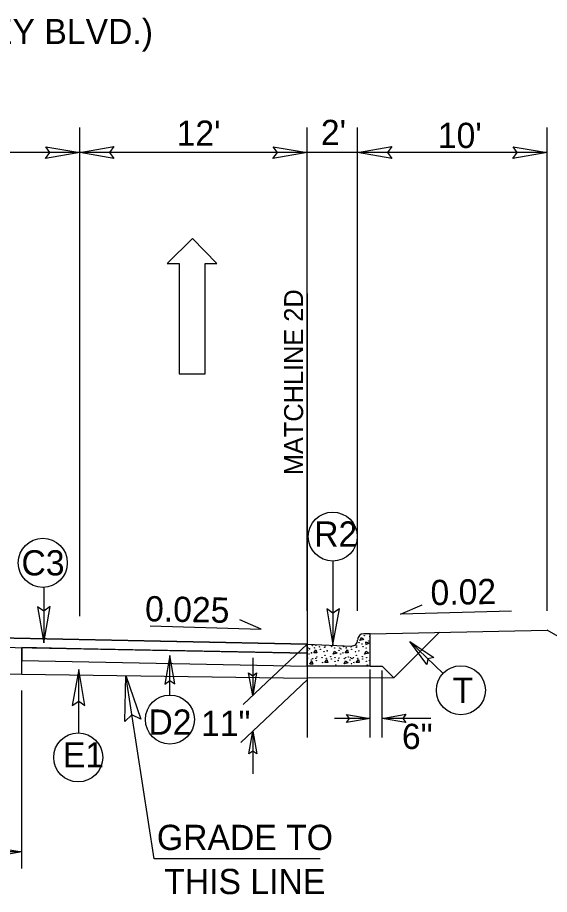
# Model space of a CAD drawing. Extents: x 2320980 to 2456309, y 595047 to 606177.
# Drawn here: x 2455902.89 to 2455930.96, y 597110.07 to 597156.33 of the extents above; entities that cross this region are included whole.
import ezdxf

# ---------------------------------------------------------------- set-up
doc = ezdxf.new("R2010")
doc.units = 0
for name, color, linetype in [('Matchline', 7, 'Continuous'), ('Matchline Text', 7, 'Continuous'), ('Old_Level_1', 7, 'Continuous'), ('Old_Level_11', 7, 'Continuous'), ('Old_Level_20', 7, 'Continuous'), ('Old_Level_21', 7, 'Continuous'), ('Old_Level_3', 7, 'Continuous'), ('Prop Dimension', 7, 'Continuous'), ('Prop Dimension Text', 7, 'Continuous'), ('Prop Lane Arrow CELL', 7, 'Continuous'), ('Prop Terminator CELL', 7, 'Continuous'), ('Typical Berm CELL', 7, 'Continuous'), ('Typical Curb CELL', 7, 'Continuous'), ('Typical ID Circle CELL', 7, 'Continuous'), ('Typical Pavement Slope CELL', 7, 'Continuous'), ('Typical Pavement Slope Information CELL', 7, 'Continuous'), ('Typical Terminator CELL', 7, 'Continuous')]:
    doc.layers.add(name, color=color, linetype=linetype)

msp = doc.modelspace()

# ---------------------------------------------------------------- linework, layer by layer
at = {"layer": 'Matchline'}
msp.add_line((2455918.177, 597141.77), (2455918.177, 597118.341), dxfattribs=at)
at = {"layer": 'Old_Level_1'}
for p, q in [((2455903.112, 597121.699), (2455903.112, 597123.09)), ((2455894.177, 597121.876), (2455903.112, 597121.699))]:
    msp.add_line(p, q, dxfattribs=at)
at = {"layer": 'Old_Level_11'}
msp.add_lwpolyline([(2455908.562, 597119.192), (2455908.601, 597121.621), (2455909.393, 597119.308), (2455908.925, 597119.545)], close=True, dxfattribs=at)
at = {"layer": 'Old_Level_21'}
for p, q in [((2455906.177, 597124.75), (2455906.177, 597150.539)), ((2455918.177, 597125.033), (2455918.177, 597150.539)), ((2455920.837, 597125.033), (2455920.837, 597150.539)), ((2455930.837, 597125.033), (2455930.837, 597150.539)), ((2455920.837, 597149.209), (2455892.737, 597149.209)), ((2455930.837, 597149.209), (2455920.837, 597149.209)), ((2455944.3, 597116.046), (2455930.837, 597124.02)), ((2455910.108, 597111.948), (2455908.601, 597121.621)), ((2455921.501, 597118.341), (2455921.501, 597121.932)), ((2455922.134, 597118.341), (2455922.134, 597121.885)), ((2455903.112, 597111.437), (2455903.112, 597120.835)), ((2455903.112, 597112.315), (2455863.927, 597112.315)), ((2455918.867, 597111.948), (2455910.108, 597111.948))]:
    msp.add_line(p, q, dxfattribs=at)
at = {"layer": 'Old_Level_3'}
for p, q in [((2455894.177, 597123.267), (2455918.177, 597122.793)), ((2455903.112, 597122.411), (2455918.177, 597122.114))]:
    msp.add_line(p, q, dxfattribs=at)
at = {"layer": 'Prop Dimension'}
for p, q in [((2455918.177, 597123.272), (2455914.799, 597120.089)), ((2455915.3, 597122.56), (2455915.3, 597120.56)), ((2455918.178, 597121.396), (2455914.673, 597118.093)), ((2455915.301, 597118.684), (2455915.301, 597116.433))]:
    msp.add_line(p, q, dxfattribs=at)
at = {"layer": 'Prop Dimension Text'}
for p, q in [((2455925.348, 597121.733), (2455923.589, 597123.414)), ((2455910.933, 597120.59), (2455910.933, 597122.673)), ((2455921.501, 597119.354), (2455919.615, 597119.354)), ((2455924.696, 597119.354), (2455922.134, 597119.354))]:
    msp.add_line(p, q, dxfattribs=at)
for points in [[(2455928.959, 597125.013), (2455923.103, 597124.852), (2455924.24, 597125.34)], [(2455909.897, 597124.233), (2455915.753, 597124.072), (2455914.617, 597124.561)]]:
    msp.add_lwpolyline(points, dxfattribs=at)
for centre in [(2455919.522, 597128.948), (2455904.224, 597127.564), (2455926.282, 597120.84), (2455910.933, 597119.297), (2455906.093, 597117.301)]:
    msp.add_circle(centre, 1.293, dxfattribs=at)
at = {"layer": 'Prop Lane Arrow CELL'}
for p, q in [((2455912.12, 597144.671), (2455910.79, 597143.362)), ((2455913.409, 597143.362), (2455912.12, 597144.671)), ((2455910.79, 597143.362), (2455911.414, 597143.362)), ((2455911.414, 597143.362), (2455911.414, 597137.543)), ((2455912.785, 597137.543), (2455912.785, 597143.362)), ((2455912.785, 597143.362), (2455913.409, 597143.362)), ((2455911.414, 597137.543), (2455912.785, 597137.543))]:
    msp.add_line(p, q, dxfattribs=at)
at = {"layer": 'Prop Terminator CELL'}
for points in [[(2455915.506, 597121.757), (2455915.3, 597120.56), (2455915.087, 597121.764), (2455915.3, 597121.611)], [(2455915.095, 597117.487), (2455915.301, 597118.684), (2455915.514, 597117.481), (2455915.301, 597117.634)]]:
    msp.add_lwpolyline(points, close=True, dxfattribs=at)
at = {"layer": 'Typical Berm CELL'}
for p, q in [((2455921.501, 597123.826), (2455930.837, 597124.02)), ((2455921.501, 597122.109), (2455922.124, 597122.109))]:
    msp.add_line(p, q, dxfattribs=at)
at = {"layer": 'Typical Curb CELL'}
for p, q in [((2455920.95, 597123.473), (2455921.033, 597123.626)), ((2455921.17, 597123.526), (2455920.95, 597123.473)), ((2455921.033, 597123.626), (2455921.17, 597123.526)), ((2455921.501, 597123.826), (2455921.155, 597123.826)), ((2455921.501, 597122.109), (2455921.501, 597123.826)), ((2455918.177, 597123.272), (2455920.504, 597123.175)), ((2455921.248, 597123.382), (2455921.27, 597123.262)), ((2455921.453, 597123.323), (2455921.248, 597123.382)), ((2455921.27, 597123.262), (2455921.453, 597123.323)), ((2455918.523, 597122.815), (2455918.638, 597122.974)), ((2455918.684, 597122.823), (2455918.523, 597122.815)), ((2455918.638, 597122.974), (2455918.684, 597122.823)), ((2455919.541, 597122.747), (2455919.624, 597122.899)), ((2455919.761, 597122.799), (2455919.541, 597122.747)), ((2455919.624, 597122.899), (2455919.761, 597122.799)), ((2455920.185, 597122.815), (2455920.299, 597122.974)), ((2455920.344, 597122.823), (2455920.185, 597122.815)), ((2455920.299, 597122.974), (2455920.344, 597122.823)), ((2455921.202, 597122.747), (2455921.285, 597122.899)), ((2455921.422, 597122.799), (2455921.202, 597122.747)), ((2455921.285, 597122.899), (2455921.422, 597122.799)), ((2455921.501, 597122.109), (2455918.177, 597122.109)), ((2455918.311, 597122.214), (2455918.426, 597122.373)), ((2455918.472, 597122.222), (2455918.311, 597122.214)), ((2455918.426, 597122.373), (2455918.472, 597122.222)), ((2455919.101, 597122.305), (2455919.216, 597122.465)), ((2455919.261, 597122.314), (2455919.101, 597122.305)), ((2455919.216, 597122.465), (2455919.261, 597122.314)), ((2455920.119, 597122.237), (2455920.202, 597122.39)), ((2455920.339, 597122.29), (2455920.119, 597122.237)), ((2455920.202, 597122.39), (2455920.339, 597122.29)), ((2455920.763, 597122.305), (2455920.876, 597122.465)), ((2455920.922, 597122.314), (2455920.763, 597122.305)), ((2455920.876, 597122.465), (2455920.922, 597122.314))]:
    msp.add_line(p, q, dxfattribs=at)
for centre in [(2455921.195, 597123.725), (2455921.483, 597123.679), (2455918.221, 597123.073), (2455918.296, 597123.028), (2455918.44, 597123.194), (2455918.569, 597123.081), (2455918.63, 597123.216), (2455918.827, 597123.133), (2455918.865, 597122.997), (2455919.101, 597123.111), (2455919.123, 597123.178), (2455919.465, 597123.14), (2455919.625, 597123.073), (2455919.883, 597123.073), (2455919.957, 597123.028), (2455920.101, 597123.138), (2455920.23, 597123.081), (2455920.489, 597123.133), (2455920.527, 597122.997), (2455920.762, 597123.111), (2455920.785, 597123.178), (2455920.909, 597123.352), (2455921.068, 597123.285), (2455921.126, 597123.14), (2455921.286, 597123.073), (2455921.415, 597123.436), (2455918.191, 597122.534), (2455918.199, 597122.944), (2455918.274, 597122.754), (2455918.402, 597122.815), (2455918.63, 597122.519), (2455918.683, 597122.595), (2455918.956, 597122.565), (2455919.063, 597122.883), (2455919.108, 597122.679), (2455919.184, 597122.527), (2455919.23, 597122.921), (2455919.42, 597122.61), (2455919.647, 597122.557), (2455919.852, 597122.534), (2455919.86, 597122.944), (2455919.936, 597122.754), (2455920.064, 597122.815), (2455920.202, 597122.564), (2455920.344, 597122.595), (2455920.46, 597122.564), (2455920.535, 597122.519), (2455920.618, 597122.565), (2455920.724, 597122.883), (2455920.769, 597122.679), (2455920.845, 597122.527), (2455920.891, 597122.921), (2455921.081, 597122.61), (2455921.309, 597122.557), (2455918.395, 597122.435), (2455918.471, 597122.504), (2455918.654, 597122.397), (2455918.98, 597122.306), (2455919.443, 597122.488), (2455919.641, 597122.374), (2455919.686, 597122.169), (2455919.808, 597122.412), (2455920.132, 597122.504), (2455920.438, 597122.435), (2455920.513, 597122.245), (2455920.641, 597122.306), (2455921.104, 597122.488), (2455921.302, 597122.374), (2455921.347, 597122.169), (2455921.469, 597122.412)]:
    msp.add_circle(centre, 0.0107, dxfattribs=at)
for centre, start, end in [((2455920.518, 597123.493), 267.6155, 0), ((2455921.155, 597123.507), 90, 180)]:
    msp.add_arc(centre, 0.319, start, end, dxfattribs=at)
at = {"layer": 'Typical ID Circle CELL'}
for p, q in [((2455919.534, 597127.656), (2455919.534, 597123.239)), ((2455904.275, 597126.292), (2455904.275, 597123.351)), ((2455906.119, 597118.599), (2455906.119, 597121.937))]:
    msp.add_line(p, q, dxfattribs=at)
at = {"layer": 'Typical Pavement Slope CELL'}
for p, q in [((2455894.177, 597123.752), (2455918.177, 597123.272)), ((2455918.177, 597123.272), (2455894.177, 597123.752)), ((2455925.151, 597123.902), (2455922.741, 597121.492)), ((2455894.177, 597123.267), (2455918.177, 597122.793)), ((2455907.021, 597123.013), (2455903.112, 597123.09)), ((2455903.112, 597123.09), (2455903.112, 597122.411)), ((2455918.177, 597122.793), (2455907.126, 597123.011)), ((2455918.177, 597122.793), (2455918.177, 597123.272)), ((2455918.177, 597122.114), (2455918.177, 597122.793)), ((2455903.112, 597122.411), (2455918.177, 597122.114)), ((2455922.124, 597122.109), (2455922.741, 597121.492)), ((2455903.112, 597121.699), (2455918.173, 597121.486)), ((2455922.741, 597121.492), (2455918.173, 597121.486))]:
    msp.add_line(p, q, dxfattribs=at)
msp.add_lwpolyline([(2455907.126, 597123.011), (2455907.021, 597123.013)], dxfattribs=at)
at = {"layer": 'Typical Terminator CELL'}
for points in [[(2455904.381, 597149.518), (2455906.177, 597149.209), (2455904.371, 597148.89), (2455904.601, 597149.209)], [(2455907.972, 597148.9), (2455906.177, 597149.209), (2455907.982, 597149.528), (2455907.753, 597149.209)], [(2455916.381, 597149.518), (2455918.177, 597149.209), (2455916.371, 597148.89), (2455916.601, 597149.209)], [(2455922.632, 597148.9), (2455920.837, 597149.209), (2455922.642, 597149.528), (2455922.413, 597149.209)], [(2455929.041, 597149.518), (2455930.837, 597149.209), (2455929.031, 597148.89), (2455929.261, 597149.209)], [(2455903.949, 597125.246), (2455904.275, 597123.351), (2455904.612, 597125.257), (2455904.275, 597125.015)], [(2455919.207, 597125.134), (2455919.534, 597123.239), (2455919.871, 597125.144), (2455919.534, 597124.902)], [(2455924.492, 597122.194), (2455923.589, 597123.414), (2455924.86, 597122.566), (2455924.538, 597122.506)], [(2455911.191, 597121.177), (2455910.933, 597122.673), (2455910.667, 597121.168), (2455910.933, 597121.36)], [(2455906.445, 597120.042), (2455906.119, 597121.937), (2455905.782, 597120.031), (2455906.119, 597120.273)], [(2455920.254, 597119.569), (2455921.501, 597119.354), (2455920.248, 597119.132), (2455920.407, 597119.354)], [(2455923.381, 597119.139), (2455922.134, 597119.354), (2455923.388, 597119.575), (2455923.228, 597119.354)], [(2455901.316, 597112.625), (2455903.112, 597112.315), (2455901.306, 597111.996), (2455901.536, 597112.315)]]:
    msp.add_lwpolyline(points, close=True, dxfattribs=at)

# ---------------------------------------------------------------- texts
at = {"layer": 'Matchline Text'}
msp.add_text('MATCHLINE 2D', height=1, rotation=90, dxfattribs=at).set_placement((2455917.959, 597132.188))
at = {"layer": 'Old_Level_20'}
for s, p in [('R2', (2455918.544, 597128.419)), ('C3', (2455903.1, 597126.899)), ('T', (2455925.845, 597120.175)), ('E1', (2455905.282, 597116.772))]:
    msp.add_text(s, height=1.33, dxfattribs=at).set_placement(p)
msp.add_text('D2', height=1.33, rotation=0.0028, dxfattribs=at).set_placement((2455909.799, 597118.497))
at = {"layer": 'Old_Level_21'}
for s, p in [('-L- US 13 (BERKELEY BLVD.)', (2455885.726, 597154.931)), ("12'", (2455911.286, 597149.568)), ("10'", (2455925.068, 597149.45)), ('6"', (2455923.173, 597117.743)), ('GRADE TO', (2455910.245, 597112.415)), ('THIS LINE', (2455910.632, 597110.088))]:
    msp.add_text(s, height=1.33, dxfattribs=at).set_placement(p)
for s, rotation, p in [("2'", 0.0002, (2455918.897, 597149.605)), ('0.02', 1.1456, (2455924.694, 597125.328)), ('0.025', 358.8544, (2455909.61, 597124.486))]:
    msp.add_text(s, height=1.33, rotation=rotation, dxfattribs=at).set_placement(p)
at = {"layer": 'Typical Pavement Slope Information CELL'}
msp.add_text('11"', height=1.33, dxfattribs=at).set_placement((2455912.572, 597118.43))

doc.saveas('drawing.dxf')
